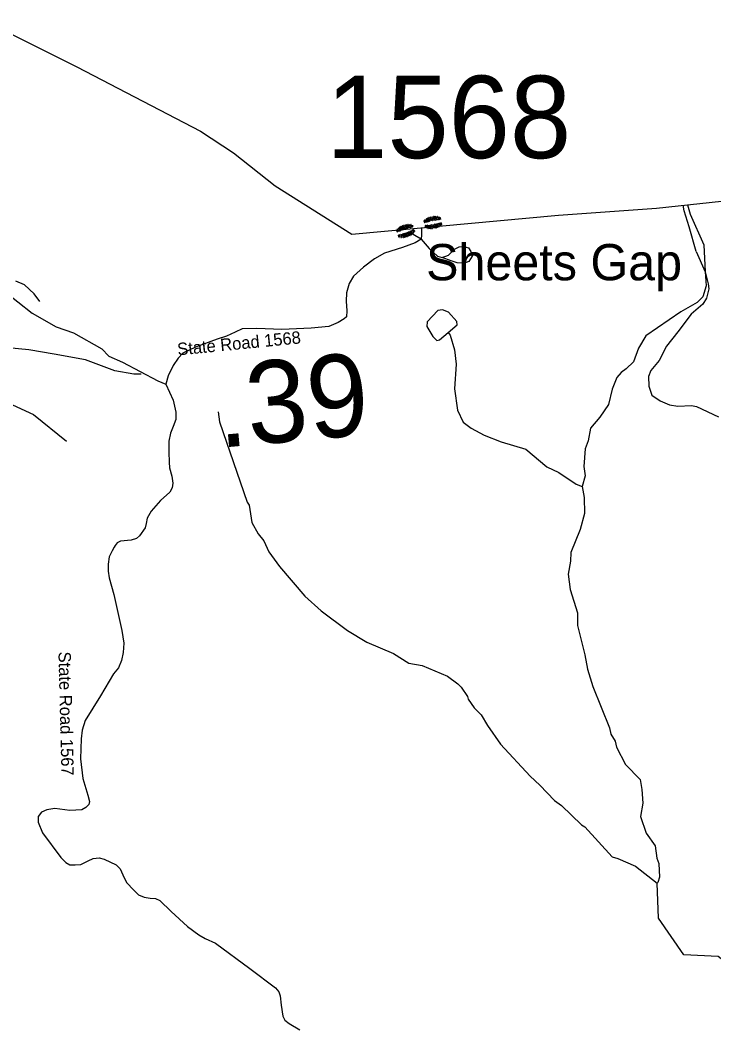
# Model space of a CAD drawing. Extents: x 1248089 to 1457196, y 820910 to 988753.
# Drawn here: x 1318874 to 1323086, y 954663 to 960758 of the extents above; entities that cross this region are included whole.
import ezdxf

# ---------------------------------------------------------------- set-up
doc = ezdxf.new("R2010")
doc.units = 0
for name, color, linetype in [('Exist Boundary Political CountyLine', 7, 'Continuous'), ('Exist Geographical Mountain Gap CELL', 7, 'Continuous'), ('Exist Geographical Mountain Summit Label', 7, 'Continuous'), ('Exist Hydrographic Creek Single Shore', 7, 'Continuous'), ('Exist Hydrographic Misc Water Feature', 7, 'Continuous'), ('Exist Road Non-System Type 51', 7, 'Continuous'), ('Exist Road Secondary Type 41 Attributed', 7, 'Continuous'), ('Exist Road Secondary Type 51 Attributed', 7, 'Continuous'), ('Exist Road Secondary Type 51 Label', 7, 'Continuous'), ('Prop GRAU CAT1 Cell', 7, 'Continuous'), ('Prop Lane Lines', 7, 'Continuous')]:
    doc.layers.add(name, color=color, linetype=linetype)

msp = doc.modelspace()

# ---------------------------------------------------------------- linework, layer by layer
at = {"layer": 'Exist Boundary Political CountyLine'}
for points in [[(1318650.5, 960757.5), (1319219.4, 960474.3), (1319970.4, 960084.5), (1320169.8, 959953.2), (1320422.7, 959753.1), (1320887.6, 959458.4)], [(1320887.6, 959458.4), (1322141.8, 959574.7), (1322738.6, 959617.3), (1323583.6, 959707.7), (1323916.3, 959755.5), (1324138.1, 959739.6), (1324671.5, 959675.8), (1324845.7, 959601.3), (1325178.5, 959500.2), (1325278.8, 959441.7), (1325379.1, 959356.6), (1325542.8, 959181.1), (1325669.6, 959016.3), (1326007.6, 958633.3), (1326451.2, 958101.5), (1326741.7, 957718.5), (1327269.8, 956936.7), (1327475.7, 956607), (1327708.1, 956266.6)]]:
    msp.add_lwpolyline(points, dxfattribs=at)
at = {"layer": 'Exist Geographical Mountain Gap CELL'}
for points in [[(1321329.9, 959529.7), (1321331.6, 959530), (1321329.4, 959534.8), (1321327.3, 959539.8), (1321325.6, 959539.4), (1321327.7, 959534.5)], [(1321333.8, 959546.6), (1321333.6, 959547.3), (1321331.9, 959547), (1321336.6, 959531.7), (1321336.8, 959531), (1321338.5, 959531.4)], [(1321345.3, 959532.7), (1321346.9, 959533), (1321341.4, 959552.6), (1321339.7, 959552.3)], [(1321353.6, 959535.8), (1321355.3, 959536.1), (1321349.4, 959557.4), (1321347.7, 959557.1)], [(1321360.2, 959537.8), (1321362, 959538.1), (1321357.6, 959560.7), (1321355.8, 959560.4)], [(1321368.9, 959539.5), (1321370.6, 959539.8), (1321366.2, 959562.4), (1321364.5, 959562.1)], [(1321377.4, 959541.1), (1321379, 959541.4), (1321374.6, 959564.1), (1321373, 959563.7)], [(1321386, 959542.8), (1321387.7, 959543.1), (1321383.3, 959565.7), (1321381.6, 959565.4)], [(1321394.4, 959544.4), (1321396.2, 959544.8), (1321391.8, 959567.4), (1321390, 959567.1)], [(1321401.5, 959545.1), (1321403.2, 959545.4), (1321400.7, 959567.4), (1321399, 959567)], [(1321410.3, 959545.4), (1321412, 959545.7), (1321409.8, 959565.9), (1321408.1, 959565.6)], [(1321419.3, 959563.2), (1321419.1, 959563.9), (1321417.4, 959563.6), (1321418.8, 959547.7), (1321418.9, 959547), (1321420.6, 959547.4)], [(1321425.7, 959548.3), (1321427.4, 959548.7), (1321427.1, 959558.6), (1321425.4, 959558.2)], [(1321164.1, 959472.8), (1321165.7, 959473.3), (1321163, 959477.8), (1321160.3, 959482.5), (1321158.7, 959481.9), (1321161.4, 959477.3)], [(1321165.9, 959490), (1321165.7, 959490.7), (1321164.1, 959490.2), (1321170.6, 959475.6), (1321170.8, 959474.9), (1321172.4, 959475.5)], [(1321179, 959477.6), (1321180.6, 959478.1), (1321172.8, 959496.9), (1321171.2, 959496.4)], [(1321186.9, 959481.6), (1321188.6, 959482.2), (1321180.2, 959502.6), (1321178.5, 959502.1)], [(1321193.3, 959484.4), (1321195, 959485), (1321187.9, 959506.9), (1321186.2, 959506.4)], [(1321201.7, 959487.1), (1321203.3, 959487.7), (1321196.2, 959509.6), (1321194.6, 959509.1)], [(1321209.9, 959489.8), (1321211.5, 959490.3), (1321204.4, 959512.2), (1321202.8, 959511.7)], [(1321218.3, 959492.5), (1321219.9, 959493), (1321212.8, 959514.9), (1321211.2, 959514.4)], [(1321226.5, 959495.1), (1321228.1, 959495.7), (1321221, 959517.6), (1321219.4, 959517.1)], [(1321226.8, 959470.4), (1321225.2, 959469.8), (1321232.8, 959448), (1321234.4, 959448.6)], [(1321233.4, 959496.6), (1321235, 959497.1), (1321229.9, 959518.6), (1321228.3, 959518.1)], [(1321235.1, 959473.3), (1321233.5, 959472.7), (1321241.1, 959450.9), (1321242.7, 959451.5)], [(1321242.1, 959497.9), (1321243.7, 959498.4), (1321239.1, 959518.3), (1321237.5, 959517.7)], [(1321241.4, 959476.2), (1321239.8, 959475.7), (1321248.7, 959455.4), (1321250.3, 959456)], [(1321248.9, 959516.7), (1321248.6, 959517.4), (1321247, 959516.9), (1321250.2, 959501.3), (1321250.4, 959500.6), (1321252.1, 959501.1)], [(1321249.2, 959480.5), (1321247.6, 959479.9), (1321255.9, 959461.3), (1321257.6, 959461.9)], [(1321257, 959502.7), (1321258.6, 959503.2), (1321257.2, 959513), (1321255.5, 959512.5)], [(1321262.6, 959468.3), (1321262.8, 959467.7), (1321264.5, 959468.2), (1321257.6, 959482.6), (1321257.4, 959483.3), (1321255.8, 959482.7)], [(1321264.1, 959485.6), (1321262.4, 959485.1), (1321265.2, 959480.6), (1321268, 959476), (1321269.7, 959476.6), (1321266.9, 959481.2)], [(1321334.4, 959511.8), (1321332.7, 959511.5), (1321332.8, 959501.6), (1321334.5, 959501.9)], [(1321340.5, 959496.7), (1321340.6, 959496), (1321342.3, 959496.3), (1321341.3, 959512.2), (1321341.2, 959512.9), (1321339.5, 959512.6)], [(1321349.9, 959514.4), (1321348.2, 959514.1), (1321349.9, 959493.8), (1321351.6, 959494.1)], [(1321358.6, 959514.4), (1321357, 959514.2), (1321358.9, 959492.1), (1321360.6, 959492.4)], [(1321365.7, 959514.9), (1321364, 959514.6), (1321367.9, 959491.9), (1321369.6, 959492.2)], [(1321374.2, 959516.4), (1321372.5, 959516.1), (1321376.4, 959493.4), (1321378.1, 959493.6)], [(1321382.9, 959517.8), (1321381.2, 959517.6), (1321385.1, 959494.8), (1321386.8, 959495.1)], [(1321391.4, 959519.3), (1321389.7, 959519), (1321393.6, 959496.3), (1321395.3, 959496.6)], [(1321400.1, 959520.8), (1321398.3, 959520.5), (1321402.2, 959497.8), (1321403.9, 959498)], [(1321406.8, 959522.6), (1321405.1, 959522.3), (1321410.5, 959500.9), (1321412.1, 959501.2)], [(1321415.2, 959525.5), (1321413.5, 959525.2), (1321418.6, 959505.5), (1321420.3, 959505.8)], [(1321426.3, 959511.3), (1321426.5, 959510.6), (1321428.2, 959510.9), (1321423.8, 959526.2), (1321423.7, 959527), (1321422, 959526.7)], [(1321430.7, 959528.1), (1321428.9, 959527.8), (1321430.9, 959523), (1321433, 959518), (1321434.7, 959518.3), (1321432.7, 959523.3)], [(1321171.9, 959453.5), (1321170.3, 959452.9), (1321172, 959443.2), (1321173.6, 959443.7)], [(1321180.4, 959439.7), (1321180.6, 959439), (1321182.2, 959439.6), (1321178.6, 959455.1), (1321178.4, 959455.7), (1321176.8, 959455.2)], [(1321186.7, 959458.6), (1321185.1, 959458.1), (1321190.1, 959438.4), (1321191.8, 959438.9)], [(1321195.3, 959460.1), (1321193.7, 959459.6), (1321199.3, 959438.2), (1321201, 959438.8)], [(1321202.2, 959461.8), (1321200.6, 959461.2), (1321208.2, 959439.5), (1321209.8, 959440)], [(1321210.4, 959464.6), (1321208.8, 959464.1), (1321216.4, 959442.3), (1321218, 959442.9)], [(1321218.7, 959467.5), (1321217.1, 959467), (1321224.7, 959445.2), (1321226.3, 959445.8)]]:
    msp.add_lwpolyline(points, close=True, dxfattribs=at)
at = {"layer": 'Exist Hydrographic Creek Single Shore'}
msp.add_lwpolyline([(1327620.6, 950676.2), (1327482.6, 950505), (1327429.6, 950371.4), (1327354.6, 950372.9), (1327038.3, 950647.4), (1327084.6, 950929.9), (1327021.6, 951115), (1326658.6, 951624.6), (1326306.5, 951891), (1326062.6, 952171.7), (1325990.5, 952297.9), (1325592.5, 952758.9), (1325456.6, 953027.5), (1325134.5, 953168.6), (1325086.5, 953238.5), (1325072.5, 953347.1), (1324910.1, 953541.3), (1324472.5, 953726.9), (1323822.5, 954475.3), (1323529.5, 954750.4), (1323111.4, 955077.2), (1322903.5, 955087.9), (1322749.5, 955311), (1322742.7, 955523.3)], dxfattribs=at)
at = {"layer": 'Exist Hydrographic Misc Water Feature'}
for points in [[(1322926.8, 959637.4), (1322941.2, 959579.7), (1323024.4, 959393.9), (1323034, 959229.9), (1323039.5, 959146.7), (1323019.1, 959079), (1322984.7, 959044.7), (1322884.7, 958988.8), (1322673.8, 958843), (1322628.1, 958768.5), (1322598.1, 958684.5), (1322553.1, 958642), (1322522.6, 958620.3), (1322497.8, 958588.9), (1322468.1, 958518), (1322446, 958425.7), (1322394.2, 958349.7), (1322336.6, 958282.7), (1322322.8, 958206.6), (1322305.6, 958156.9), (1322297.1, 958049.6), (1322303.8, 957992.8), (1322286.4, 957929.1)], [(1318995, 959051.7), (1318960, 959096.8), (1318901.2, 959152), (1318847.6, 959173.7)], [(1321473.4, 958863), (1321528.5, 958909.5), (1321525.1, 958930.1), (1321474.2, 958987), (1321438.7, 959000), (1321410.5, 958996.4), (1321344.9, 958928), (1321344.1, 958900), (1321380.8, 958839.4), (1321404.2, 958814.3), (1321420.3, 958818.1), (1321473.4, 958863)], [(1321473.4, 958863), (1321485.1, 958847.2), (1321511.1, 958758), (1321521, 958671.6), (1321511.5, 958520), (1321530.4, 958391.6), (1321564.8, 958318.7), (1321611.9, 958281.6), (1321691.1, 958239.8), (1321794.1, 958199.2), (1321945.4, 958155.9), (1322072.9, 958048.3), (1322144.2, 958013.2), (1322250.6, 957942.1), (1322286.4, 957929.1)], [(1320077.2, 958381.3), (1320083.8, 958321.3), (1320252.7, 957832.8), (1320264.1, 957816.2), (1320281.8, 957709.9), (1320320.2, 957641), (1320353.1, 957598.6), (1320383.7, 957533), (1320449.7, 957443.9), (1320603.6, 957264.4), (1320701.6, 957175.4), (1320860.9, 957055.7), (1320979.4, 956985.1), (1321141.9, 956915.4), (1321234.5, 956857), (1321314.3, 956843), (1321468.9, 956777.5), (1321531.9, 956732), (1321551.5, 956711.9), (1321590.1, 956654.5), (1321593.8, 956638.8), (1321630.6, 956585.6), (1321673.7, 956544.5), (1321712.2, 956479.7), (1321791.6, 956365.7), (1321971.2, 956171.6), (1322029.9, 956118), (1322117.8, 956024.3), (1322161.2, 955994.6), (1322282.6, 955876.5), (1322302.2, 955863.8), (1322468.2, 955681.5), (1322503.9, 955672.6), (1322611, 955626.2), (1322742.7, 955523.3)], [(1322286.4, 957929.1), (1322298.8, 957861.5), (1322300.5, 957764.7), (1322274.3, 957667.6), (1322216.9, 957529.1), (1322215.7, 957476.7), (1322201.9, 957397.3), (1322213.7, 957304.3), (1322258.5, 957161.5), (1322258.7, 957085.9), (1322302.6, 956908.6), (1322318.6, 956819.7), (1322352.1, 956714.7), (1322452.3, 956464.8), (1322461.5, 956426.1), (1322486.5, 956383.7), (1322495.6, 956347.4), (1322549.3, 956242.1), (1322639.3, 956151.7), (1322647.9, 956091.6), (1322653.9, 956007.8), (1322640, 955927.6), (1322675.6, 955826.7), (1322730, 955749.3), (1322740.1, 955673.6), (1322751.5, 955641.3), (1322755.6, 955559.2), (1322746.7, 955527.4), (1322742.7, 955523.3)]]:
    msp.add_lwpolyline(points, dxfattribs=at)
at = {"layer": 'Exist Road Non-System Type 51'}
msp.add_line((1321308.8, 959428.7), (1321231.2, 959474), dxfattribs=at)
for points in [[(1322978, 959354.4), (1322935.4, 959504), (1322905.8, 959600.7), (1322899.1, 959634.4)], [(1321308.8, 959428.7), (1321357.5, 959372.8), (1321409, 959326.4), (1321437.4, 959317.4), (1321474.7, 959331.6), (1321507, 959365.1), (1321540.5, 959383.1), (1321568.8, 959384.4), (1321597.1, 959375.4), (1321610, 959354.8), (1321617.8, 959326.4), (1321598.4, 959292.9), (1321571.4, 959282.6), (1321527.6, 959285.2), (1321491.5, 959296.8), (1321437.4, 959317.4)], [(1322978, 959354.4), (1323034, 959229.9), (1323051.2, 959157.6), (1323056.3, 959126.6), (1323040.9, 959071.6), (1323018.5, 959035.4), (1322948, 958973.5), (1322867.2, 958866.8), (1322798.6, 958779.5), (1322753.9, 958693.4), (1322704, 958633.2), (1322688.5, 958595.3), (1322692, 958536.8), (1322709.2, 958483.5), (1322760.8, 958447.3), (1322815.8, 958424.9), (1322867.4, 958416.3), (1322949.9, 958419.8), (1322980.9, 958414.6), (1323115, 958350.9)], [(1319608.5, 958609.2), (1319563.9, 958609.2), (1319448.6, 958630.8), (1319271.5, 958696.1), (1319080.4, 958731.1), (1318926.6, 958756.7), (1318611.9, 958787), (1318546.7, 958801), (1318413.8, 958868.7), (1318364.9, 958868.7), (1318094.5, 958817.4), (1317988.5, 958775.7), (1317969.8, 958752.3), (1317972.2, 958701), (1318165.6, 958488.8), (1318207.5, 958479.5), (1318335.7, 958519.1), (1318408, 958521.4), (1318487.2, 958521.4), (1318564.1, 958514.5)], [(1318564.1, 958514.5), (1318720.7, 958473.3), (1318955.8, 958364.9), (1319156.9, 958203.9)]]:
    msp.add_lwpolyline(points, dxfattribs=at)
at = {"layer": 'Exist Road Secondary Type 41 Attributed'}
msp.add_lwpolyline([(1321310.2, 959497.6), (1321310.7, 959455.8), (1321308.8, 959428.7), (1321273.2, 959405.6), (1321196.7, 959377.8), (1321086.8, 959344.4), (1321025.8, 959310.1), (1320959.2, 959259.6), (1320899, 959203.7), (1320872.1, 959160.7), (1320856, 959103.8), (1320852.8, 959052.2), (1320858.2, 958994.1), (1320855.2, 958958.4), (1320842.2, 958945.2), (1320806.1, 958922.9), (1320747.6, 958899.2), (1320640.5, 958889.5), (1320462.4, 958881.1), (1320312.3, 958887.8), (1320222.5, 958884.2), (1320180.8, 958864.7), (1320127.9, 958839.6), (1320070.8, 958821.5), (1319938.6, 958774.1), (1319862.6, 958737.2), (1319834.8, 958707.9), (1319804.2, 958663.4), (1319773.5, 958599.3), (1319758.7, 958549.6)], dxfattribs=at)
at = {"layer": 'Exist Road Secondary Type 51 Attributed'}
for points in [[(1318773, 959116.6), (1318948.1, 958980.8), (1319093.6, 958896.7), (1319198.7, 958860.2), (1319369.5, 958763.8), (1319413.3, 958718.5), (1319495, 958682), (1319710.5, 958568.6), (1319758.7, 958549.6)], [(1319758.7, 958549.6), (1319803.6, 958452), (1319819.4, 958380.1), (1319819.4, 958335.2), (1319803.6, 958292.5), (1319787.9, 958252.1), (1319776.7, 958202.6), (1319776.7, 958137.5), (1319779, 958076.8), (1319781.2, 958040.9), (1319794.7, 957991.4), (1319801.4, 957948.8), (1319796.9, 957919.6), (1319783.4, 957894.8), (1319727.3, 957843.2), (1319670.2, 957778.9), (1319645.5, 957736.2), (1319639.9, 957704.8), (1319634.3, 957678.9), (1319598.3, 957628.4), (1319581.5, 957613.8), (1319549, 957603.7), (1319483.9, 957596.9), (1319464.1, 957587.2), (1319450.6, 957570.4), (1319444.8, 957559.8)], [(1319444.8, 957559.8), (1319432.6, 957537.8), (1319415.8, 957501.9), (1319409.1, 957458.1), (1319407.9, 957415.4), (1319415.8, 957373.8), (1319443.9, 957274.5), (1319491.1, 957055.4), (1319504.5, 956977.5), (1319500, 956921.3), (1319489.9, 956874.1), (1319471.9, 956828.1), (1319440.5, 956793.3), (1319362, 956658.9), (1319269.9, 956509.5), (1319252, 956450.6), (1319244.2, 956397.8), (1319241.9, 956276.5), (1319254.3, 956157.4), (1319285.7, 956057), (1319294.7, 956018.8), (1319292.5, 955999.7), (1319272.3, 955980.6), (1319248.7, 955968.2), (1319176.9, 955963.7), (1319084.8, 955975), (1319036.6, 955968.2), (1319004, 955952.5), (1318983.8, 955926.7), (1318984.9, 955893), (1319010.7, 955827.8), (1319120.8, 955679.1), (1319151.1, 955648.8), (1319175.8, 955634.2), (1319208.3, 955633), (1319242, 955636.4), (1319286.9, 955658.9), (1319318.3, 955672.4), (1319354.2, 955676.9), (1319384.6, 955669), (1319457.5, 955633), (1319482.2, 955610.6), (1319497.9, 955573.5), (1319519.2, 955527.5), (1319564.1, 955479.2), (1319592.7, 955452.9), (1319627.5, 955437.2), (1319664.6, 955431.6), (1319697.1, 955429.3), (1319721.8, 955417), (1319791.4, 955350.7), (1319890.1, 955259.7), (1319958.6, 955209.2), (1319997.9, 955187.8), (1320059.6, 955158.6), (1320269.1, 955004.3), (1320425.1, 954887.5), (1320444.9, 954863.2), (1320452.8, 954839.6), (1320458.4, 954782.3), (1320468.5, 954716), (1320481.9, 954692.4), (1320507.7, 954672.2), (1320572.8, 954634)]]:
    msp.add_lwpolyline(points, dxfattribs=at)

# ---------------------------------------------------------------- texts
at = {"layer": 'Exist Geographical Mountain Summit Label'}
msp.add_text('Sheets Gap', height=220, dxfattribs=at).set_placement((1321339.2, 959179.3))
at = {"layer": 'Exist Road Secondary Type 51 Label'}
for s, rotation, p in [('State Road 1568', 5.59961, (1319832.1, 958723.5)), ('State Road 1567', 271.42059, (1319106.9, 956926.4))]:
    msp.add_text(s, height=75, rotation=rotation, dxfattribs=at).set_placement(p)
at = {"layer": 'Prop GRAU CAT1 Cell'}
msp.add_text('.39', height=500, rotation=5.1985, dxfattribs=at).set_placement((1320082.3, 958162.6))
at = {"layer": 'Prop Lane Lines'}
msp.add_text('1568', height=500, dxfattribs=at).set_placement((1320732.4, 959920.2))

doc.saveas('drawing.dxf')
